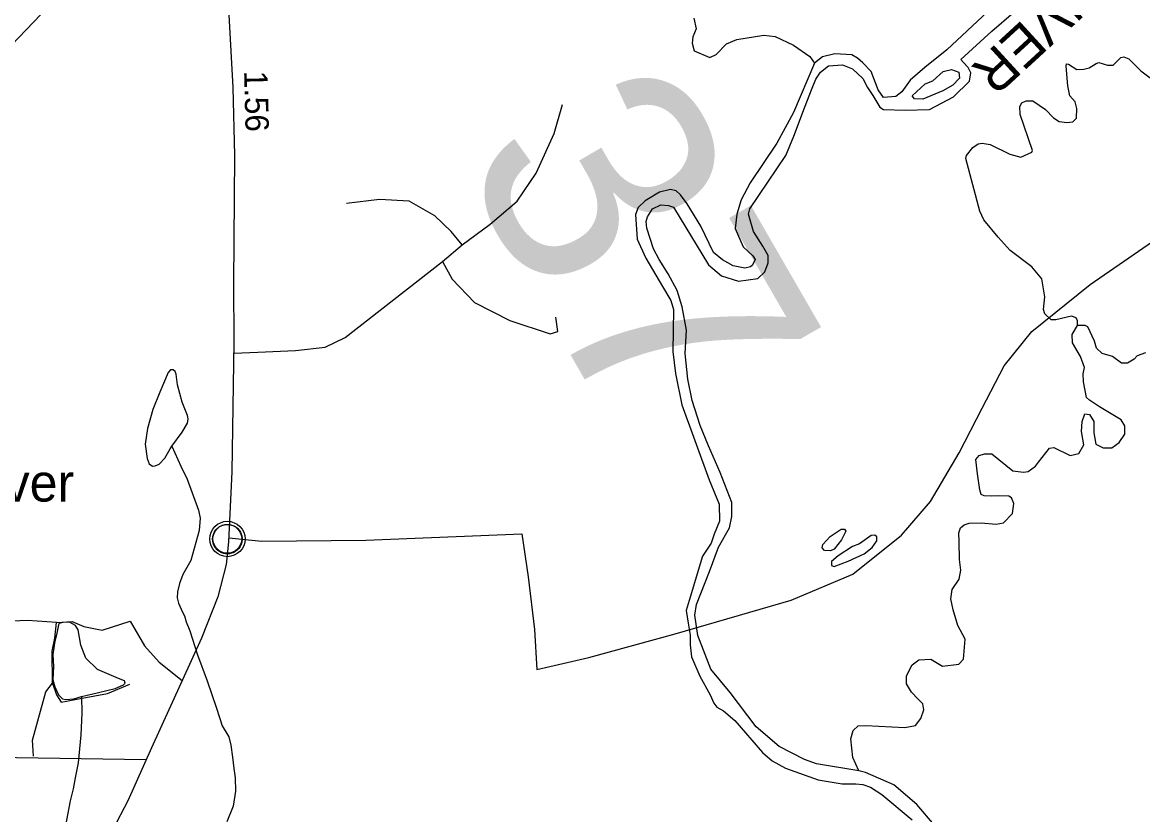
# Model space of a CAD drawing. Extents: x 2056842 to 2160602, y 826753 to 1016856.
# Drawn here: x 2108683 to 2114653, y 891536 to 895755 of the extents above; entities that cross this region are included whole.
import ezdxf

# ---------------------------------------------------------------- set-up
doc = ezdxf.new("R2010")
doc.units = 0
for name, color, linetype in [('Exist Civil Demographics Community CELL', 7, 'Continuous'), ('Exist Civil Demographics Community Label', 7, 'Continuous'), ('Exist Hydrographic Creek Single Shore', 7, 'Continuous'), ('Exist Hydrographic Misc Water Feature', 7, 'Continuous'), ('Exist Hydrographic River Shore', 7, 'Continuous'), ('Exist Hydrographic River Shore Label', 7, 'Continuous'), ('Exist Railroad Mainline', 7, 'Continuous'), ('Exist Road Non-System Type 51', 7, 'Continuous'), ('Exist Road Secondary Mileage Hundredths English Label', 7, 'Continuous'), ('Exist Road Secondary Structure Standard Bridge Number Label', 7, 'Continuous'), ('Exist Road Secondary Type 51 Attributed', 7, 'Continuous'), ('Exist Utilities Telephone Line', 7, 'Continuous')]:
    doc.layers.add(name, color=color, linetype=linetype)

msp = doc.modelspace()

# ---------------------------------------------------------------- linework, layer by layer
at = {"layer": 'Exist Civil Demographics Community CELL'}
msp.add_lwpolyline([(2109698.1, 893016.1), (2109699, 893021.7), (2109700.8, 893028.3), (2109703.7, 893035.5), (2109706.7, 893041.2), (2109710, 893047), (2109713.8, 893052.1), (2109717.7, 893056.5), (2109722.3, 893061.1), (2109727.8, 893065.7), (2109733.3, 893069.3), (2109738.1, 893072.2), (2109743.2, 893074.6), (2109748.7, 893076.9), (2109754.3, 893078.8), (2109758.6, 893079.9), (2109763.5, 893080.6), (2109767.6, 893081.4), (2109774, 893081.6), (2109778.4, 893081.5), (2109784.1, 893081.3), (2109789, 893080.5), (2109793.9, 893079.5), (2109798.9, 893078.1), (2109804.1, 893076.2), (2109810.7, 893073.3), (2109817, 893069.8), (2109822, 893066.2), (2109827.2, 893062.2), (2109830.5, 893059.1), (2109834.6, 893054.7), (2109838.5, 893050), (2109841.6, 893045.4), (2109844.7, 893040.4), (2109847.2, 893035.2), (2109849.2, 893030.2), (2109850.8, 893025.2), (2109852, 893020.6), (2109853.1, 893014.6), (2109853.8, 893009.9), (2109854, 893003.9), (2109853.8, 892998.1), (2109853.3, 892992.4), (2109852.3, 892986.9), (2109850.7, 892980.8), (2109848.8, 892974.9), (2109846.5, 892969.9), (2109843.3, 892963.9), (2109840.1, 892958.5), (2109836.6, 892953.8), (2109832.4, 892949.1), (2109827.1, 892944.1), (2109822.1, 892940), (2109817.1, 892936.6), (2109812.7, 892934.1), (2109805.9, 892930.8), (2109798.8, 892928.1), (2109792.8, 892926.7), (2109786.2, 892925.4), (2109781.8, 892924.9), (2109777.3, 892924.6), (2109771.7, 892924.6), (2109767.4, 892925), (2109761.8, 892925.8), (2109755.9, 892927.1), (2109751.3, 892928.4), (2109746.1, 892930.3), (2109741.5, 892932.2), (2109737.6, 892934.5), (2109730.8, 892938.6), (2109725.2, 892942.8), (2109720.3, 892947.3), (2109715.9, 892952.2), (2109712.7, 892956.1), (2109709.7, 892960.3), (2109705.6, 892967.4), (2109703.9, 892971), (2109702.2, 892975), (2109699.6, 892983.2), (2109698.1, 892990.2), (2109697.4, 892995.4), (2109697, 893001.7), (2109697, 893006.4), (2109697.5, 893012.9)], close=True, dxfattribs=at)
for centre, radius in [((2109775.7, 893003.7), 94.3), ((2109775.4, 893004), 76.7)]:
    msp.add_circle(centre, radius, dxfattribs=at)
at = {"layer": 'Exist Hydrographic Creek Single Shore'}
for points in [[(2112261, 895778.1), (2112273.3, 895720.2), (2112255.5, 895678.1), (2112251.6, 895644), (2112263.9, 895604.1), (2112346.1, 895568.5), (2112380.2, 895583.5), (2112435.3, 895641.7), (2112490.3, 895664.5), (2112634.7, 895686.3), (2112694.9, 895679.1), (2112792.6, 895633.3), (2112879.8, 895574.1), (2112903.7, 895537.7)], [(2114135.6, 895290.9), (2114178.2, 895246.2), (2114207.3, 895227.5), (2114248.9, 895221.2), (2114281.1, 895224.7), (2114299.8, 895244.1), (2114302.6, 895296.8), (2114292.5, 895332.8), (2114264.5, 895364.2), (2114254.1, 895417.2), (2114245.8, 895522.2), (2114247.8, 895533.6), (2114258.2, 895532.6), (2114301.8, 895503.5), (2114340.3, 895505.6), (2114368.3, 895512.9), (2114405.7, 895535.7), (2114420.3, 895542), (2114464.9, 895526.4), (2114495, 895527.4), (2114506.5, 895537.8), (2114536.6, 895567.9), (2114553.2, 895571.1), (2114579.2, 895560.7), (2114643.6, 895497.3), (2114741.9, 895422.9)], [(2114305.5, 894141.2), (2114305.7, 894165.1), (2114299.5, 894181), (2114273.4, 894191), (2114189.7, 894170.5), (2114165.7, 894170.6), (2114131.6, 894202.2), (2114125.2, 894226.3), (2114132.5, 894293.3), (2114115.9, 894390), (2114062.9, 894452.3), (2113946.6, 894540.7), (2113883.2, 894611.3), (2113807.4, 894703.8), (2113785.6, 894750.4), (2113710.8, 895030), (2113713.9, 895045.6), (2113747.2, 895088.2), (2113776.3, 895107.9), (2113798.1, 895112.1), (2113840.7, 895104.8), (2113945.6, 895053.9), (2114003.7, 895037.3), (2114062.9, 895064.3), (2114066.1, 895073.6), (2113999.6, 895264.9), (2113998.5, 895306.4), (2114010, 895326.2), (2114031.8, 895336.6), (2114068.1, 895337.6), (2114135.6, 895290.9)], [(2113792.3, 893089.1), (2113872.5, 893083.5), (2113912.3, 893089.5), (2113960.1, 893139.5), (2113966, 893191.8), (2113953.9, 893222.6), (2113940.4, 893230.9), (2113886.4, 893233), (2113847.7, 893231.3), (2113807.7, 893233.1), (2113792.9, 893240.3), (2113785.6, 893266.3), (2113773.1, 893351.5), (2113763.8, 893427.4), (2113782.5, 893448.1), (2113810.5, 893457.5), (2113849, 893456.5), (2113961.2, 893366), (2114017.2, 893358.8), (2114043.2, 893362.9), (2114082.7, 893392), (2114098.8, 893412.4), (2114156.4, 893487.6), (2114179.3, 893490.8), (2114266.6, 893449), (2114312.7, 893459.2), (2114340.3, 893505.5), (2114326.8, 893576.2), (2114329.9, 893630.2), (2114345.6, 893669.5), (2114369.9, 893667.4), (2114392.1, 893629.5), (2114392.1, 893569.4), (2114403.6, 893508.6), (2114442.1, 893489.9), (2114488.8, 893489.9), (2114528.3, 893518), (2114558.4, 893561.6), (2114557.4, 893606.3), (2114537.6, 893637.5), (2114423.4, 893707.1), (2114369.4, 893742.5), (2114353.8, 893758.1), (2114337.2, 893841.2), (2114336.1, 893882.8), (2114342.4, 893917.1), (2114321.6, 893975.3), (2114280, 894049.2), (2114278, 894092.8), (2114305.5, 894141.2)], [(2114668.5, 893994.9), (2114624.6, 893978.7), (2114608.4, 893960.6), (2114572.7, 893940.4), (2114540.8, 893940.3), (2114492.6, 893976.1), (2114436.6, 893991.9), (2114406.2, 894019.7), (2114396.2, 894057.6), (2114361.7, 894133.5), (2114345.8, 894141.4), (2114305.8, 894141.3)], [(2109479, 893498.4), (2109527.6, 893392.4), (2109561.3, 893322.5), (2109622.4, 893157.4), (2109629.9, 893113.8), (2109624.9, 893048.9), (2109581.3, 892889.1), (2109537.6, 892814.2), (2109519.9, 892766.6), (2109510, 892722.6), (2109508.9, 892689.9), (2109514.3, 892662.7), (2109536.3, 892614.7), (2109546.3, 892594.8), (2109556.6, 892562.8), (2109575, 892513.9), (2109616.2, 892386.6), (2109668.6, 892249), (2109718.5, 892101.8), (2109747.2, 892008.1), (2109783.4, 891949.5), (2109794.6, 891905.8), (2109803.3, 891840.9), (2109809.6, 891781), (2109817, 891731.1), (2109818.3, 891659.9), (2109805.8, 891581.3), (2109772.1, 891497.6)], [(2113140.2, 891768.5), (2113107.9, 891840), (2113097.5, 891940), (2113110.4, 891983.7), (2113136.4, 892008.7), (2113178, 892010.8), (2113385.1, 891999.3), (2113442.8, 892009.7), (2113470.9, 892048.2), (2113486.5, 892092.9), (2113482.3, 892126.1), (2113456.5, 892149.7), (2113420.5, 892187.6), (2113394.2, 892231.4), (2113394.1, 892275.4), (2113423.9, 892333.5), (2113460.5, 892359.8), (2113524.9, 892362.9), (2113587.2, 892326.5), (2113673.4, 892336.9), (2113698.4, 892363.9), (2113706.7, 892471), (2113667.2, 892543.7), (2113642.6, 892626.6), (2113630.3, 892684.2), (2113637.1, 892734.1), (2113675.5, 892790.3), (2113683.8, 892837), (2113676.5, 892894.2), (2113674.7, 892988.5), (2113672.7, 893036.4), (2113682.4, 893062.4), (2113702.5, 893078.8), (2113728.3, 893088.7), (2113792.3, 893089.1)], [(2108998.5, 892164.2), (2108999.7, 892076.8), (2108994.7, 891960.7), (2108981, 891812.2), (2108964.8, 891731), (2108953.6, 891673.6), (2108937.3, 891608.7), (2108918.6, 891505.4), (2108903.7, 891424.2), (2108877.5, 891310.7), (2108862.5, 891220.8), (2108842.5, 891113.5), (2108823.8, 890945.5), (2108818.8, 890865.6), (2108815.1, 890834.4), (2108821.3, 890806.9), (2108853.8, 890760.7), (2108885, 890703.3), (2108901.2, 890655.9), (2108906.5, 890597.1)]]:
    msp.add_lwpolyline(points, dxfattribs=at)
at = {"layer": 'Exist Hydrographic Misc Water Feature'}
for points in [[(2113588.5, 895390), (2113480.8, 895345.5), (2113436.8, 895347.3), (2113424.9, 895363.2), (2113494.4, 895427.6), (2113534.4, 895443.8), (2113589.9, 895493.9), (2113634, 895504.1), (2113674, 895490.3), (2113676.3, 895458.3), (2113642.2, 895420.2), (2113588.5, 895390)], [(2109479, 893498.4), (2109533.9, 893573.3), (2109563.8, 893620.8), (2109566.3, 893644.5), (2109562.6, 893662), (2109535.1, 893731.9), (2109510.2, 893825.5), (2109502.7, 893881.6), (2109497.7, 893895.4), (2109486.5, 893904.1), (2109472.7, 893905.3), (2109460.3, 893890.4), (2109415.4, 893785.5), (2109379.2, 893693.2), (2109349.2, 893592.1), (2109338, 893508.4), (2109348, 893432.3), (2109358, 893403.6), (2109376.7, 893392.4), (2109390.4, 893393.6), (2109411.6, 893402.3), (2109442.8, 893434.8), (2109471.5, 893483.5), (2109479, 893498.4)], [(2113009.8, 892949.6), (2112988.7, 892940.4), (2112957, 892941.7), (2112945.1, 892956.2), (2112949.1, 892974.7), (2112987.4, 893017), (2113045.5, 893055.3), (2113064, 893056.7), (2113071.9, 893044.8), (2113048.1, 892998.5), (2113009.8, 892949.6)], [(2113106.3, 892962.8), (2113029.6, 892913.9), (2112995.3, 892883.5), (2112994, 892862.4), (2113009.8, 892857.1), (2113083.8, 892884.8), (2113168.3, 892924.5), (2113211.9, 892958.9), (2113235.7, 892993.2), (2113235.7, 893014.4), (2113225.1, 893024.9), (2113206.7, 893022.3), (2113143.2, 892978.7), (2113106.3, 892962.8)], [(2108998.5, 892164.2), (2109089.5, 892185.4), (2109178.1, 892207.8), (2109221.8, 892226.6), (2109230.5, 892235.3), (2109226.8, 892247.8), (2109195.6, 892261.5), (2109083.3, 892307.7), (2109020.9, 892368.9), (2108994.7, 892437.5), (2108979.8, 892519.9), (2108966, 892542.3), (2108933.6, 892559.8), (2108901.2, 892558.6), (2108878.7, 892553.6), (2108875, 892546.1), (2108865, 892492.4), (2108856.3, 892458.7), (2108846.3, 892388.8), (2108848.8, 892323.9), (2108846.3, 892254), (2108856.3, 892216.6), (2108876.2, 892174.1), (2108897.4, 892151.7), (2108912.4, 892149.2), (2108957.3, 892152.9), (2108998.5, 892164.2)]]:
    msp.add_lwpolyline(points, dxfattribs=at)
at = {"layer": 'Exist Hydrographic River Shore'}
for points in [[(2113934.2, 895913.4), (2113609, 895608.6), (2113492.7, 895515.1), (2113413.7, 895446.5), (2113370.1, 895385.2), (2113336.9, 895361.2), (2113272.5, 895354.8), (2113243.4, 895395.3), (2113206.1, 895494.2), (2113162, 895540.1), (2113133.3, 895564.7), (2113103.2, 895581.4), (2113011.8, 895587.6), (2112946.3, 895572), (2112903.7, 895537.7)], [(2112937, 895490.3), (2112979.6, 895523.2), (2113053.3, 895528.4), (2113106.3, 895507.6), (2113162.4, 895455.6), (2113187.3, 895409.1), (2113214.3, 895366.4), (2113251.7, 895304.1), (2113271.4, 895290.6), (2113386.7, 895287.5), (2113516.6, 895290.6), (2113644.3, 895359.2), (2113730.1, 895442.5), (2113737.9, 895486.3), (2113723.7, 895514.5), (2113697.7, 895542.3), (2113683.6, 895558.3), (2113848.8, 895708.8), (2113964.4, 895807.5)], [(2112903.7, 895537.7), (2112791.5, 895275.2), (2112703.7, 895112.1), (2112562, 894900), (2112513.2, 894809.4), (2112489.6, 894733.2), (2112482, 894657.8), (2112524.6, 894560.1), (2112576.5, 894512.3), (2112588, 894492.6), (2112574.7, 894461.7), (2112562.8, 894453.6), (2112532.9, 894445.5), (2112470.8, 894459.1), (2112414.6, 894490.9), (2112366.6, 894528.7), (2112297.7, 894670.4), (2112225.3, 894788), (2112190.1, 894836.6), (2112167.3, 894857.4), (2112136.1, 894865.7), (2112077.9, 894850.1), (2112001.4, 894805.1), (2111964.7, 894769), (2111951.2, 894732.7), (2111959.5, 894600.7), (2112005.2, 894498.8), (2112094.6, 894349.2), (2112138.2, 894274.3), (2112153.8, 894225.5), (2112148.6, 894003.1), (2112163.1, 893885.6), (2112197.4, 893718.9), (2112342.8, 893318.6), (2112395.8, 893189.7), (2112397.9, 893098.2), (2112369.8, 893028.6), (2112353.2, 892981.8), (2112307.5, 892912.6)], [(2112214.7, 893991.9), (2112222.3, 894115.3), (2112198.4, 894240), (2112172.5, 894327.3), (2112124.8, 894415.7), (2112075.9, 894492.6), (2112046.2, 894549.2), (2112011.7, 894658.8), (2112007.5, 894695), (2112013.6, 894718.8), (2112040.5, 894762.8), (2112086.3, 894782.6), (2112126.8, 894780.5), (2112152.7, 894770.1), (2112338.7, 894464.4), (2112408.7, 894404.9), (2112499, 894377.1), (2112602.5, 894390.7), (2112638.9, 894427.1), (2112657.5, 894474.9), (2112657.5, 894514.4), (2112628.2, 894563.7), (2112579.9, 894641.5), (2112553.3, 894733.3), (2112559.1, 894761.4), (2112752.1, 895045.5), (2112793.6, 895149.4), (2112850.7, 895300.1), (2112891.3, 895404.1), (2112911, 895451.9), (2112937, 895490.3)], [(2113140.2, 891768.5), (2112915.2, 891806), (2112850.8, 891829.9), (2112715.7, 891898.3), (2112593.2, 892003.9), (2112454, 892186.1), (2112351.8, 892310.7), (2112282.6, 892490), (2112266, 892597.1), (2112275.3, 892654.2), (2112344.9, 892829.9), (2112393.2, 892960.9), (2112451.9, 893063.9), (2112463.3, 893124.2), (2112464.3, 893198), (2112402, 893357), (2112339.7, 893499.4), (2112295, 893607.5), (2112252.4, 893741.8), (2112229.6, 893854), (2112214.7, 893991.9)], [(2112307.5, 892912.6), (2112235.8, 892676.1), (2112221.3, 892622), (2112231.7, 892555.5), (2112241, 892491.1), (2112242.1, 892440.1), (2112249.3, 892375.7), (2112294, 892273.9), (2112349, 892173.7), (2112367.7, 892130), (2112383.3, 892108.2), (2112419.7, 892088.4), (2112479.9, 892037.5), (2112626.4, 891867.3), (2112678.3, 891821.3), (2112749, 891783.1), (2112924.5, 891721.8), (2113051.2, 891699), (2113123.9, 891700), (2113161.3, 891696.9), (2113202.9, 891682.3), (2113263.1, 891642.9), (2113424.1, 891507.7)], [(2113669.3, 891310.3), (2113599.9, 891404.3), (2113543.4, 891480.3), (2113449.1, 891588.8), (2113326.5, 891693.8), (2113176.9, 891759.3), (2113140.2, 891768.5)]]:
    msp.add_lwpolyline(points, dxfattribs=at)
at = {"layer": 'Exist Railroad Mainline'}
msp.add_lwpolyline([(2105695.2, 890108), (2107316.2, 891640.8), (2107384, 891691), (2107425.9, 891723.2), (2107465.8, 891747.4), (2107515.8, 891775.5), (2107561.7, 891797.6), (2107605.7, 891817.9), (2107637.5, 891829.8), (2107673.5, 891836.1), (2107717.6, 891842.2), (2107767.4, 891852.3), (2107843.4, 891852.6), (2109343.6, 891828.8)], dxfattribs=at)
at = {"layer": 'Exist Road Non-System Type 51'}
msp.add_line((2110921.8, 894482.1), (2111027.6, 894570.1), dxfattribs=at)
for points in [[(2111425.3, 892308.8), (2111700.9, 892372.9), (2112162.6, 892498.1), (2112779.3, 892677), (2113108.5, 892815.6), (2113367.7, 893024.3), (2113522.6, 893203.2), (2113674.5, 893462.6), (2113798.2, 893699.6), (2113914.4, 893926.1), (2114063.3, 894108), (2114373.2, 894358.4), (2115015.2, 894801.1), (2115205.8, 895003.8), (2115417.3, 895293), (2115566.3, 895629.9), (2116065.3, 897038.5), (2116254.5, 897624.2), (2116302.2, 897853.8), (2116376.6, 898578.2), (2116501, 899537.8), (2116540.5, 899961.5), (2116594.1, 900298.3), (2116686.5, 900548.8)], [(2111027.6, 894570.1), (2111176.5, 894680.4), (2111319.5, 894802.6), (2111420.8, 894951.6), (2111516.2, 895163.3), (2111560.8, 895318.3)], [(2111027.6, 894570.1), (2110968, 894641.6), (2110881.6, 894725.1), (2110744.6, 894802.6), (2110586.7, 894811.5), (2110410.9, 894790.7)], [(2109809.5, 893993.8), (2109938.7, 893999.2), (2110138.3, 894008.1), (2110296.2, 894026), (2110403.5, 894076.7), (2110921.8, 894482.1)], [(2110921.8, 894482.1), (2110974, 894388.2), (2111093.1, 894263), (2111280.8, 894167.6), (2111495.3, 894096), (2111537, 894108), (2111525.1, 894185.5)], [(2109782.8, 893009.2), (2109959.6, 892991.5), (2110513.7, 892997.5), (2111344.9, 893030.3), (2111379.1, 892802.2), (2111411.9, 892522), (2111425.3, 892308.8)], [(2108865.5, 892558.5), (2108711.3, 892569.7), (2108586.2, 892563.7), (2108540, 892583.1), (2108467, 892644.2), (2108289.7, 892660.6), (2108239.8, 892671.8), (2108137.1, 892665.8), (2108058.1, 892668.8), (2108026.8, 892700.1), (2108025.4, 892734.4), (2108056.6, 892837.3), (2108023.9, 892882), (2107922.6, 892885)], [(2108844.6, 892236.6), (2108841.6, 892406.5), (2108856.5, 892475), (2108865.5, 892558.5)], [(2108865.5, 892558.5), (2108948.9, 892564.5), (2109011.4, 892537.7), (2109108.3, 892518.3), (2109257.2, 892566), (2109334.7, 892434.8), (2109412.1, 892348.3), (2109534.7, 892249.3)], [(2108741.8, 891847.5), (2108737.4, 891932.5), (2108808.9, 892188.9), (2108844.6, 892236.6)], [(2108844.6, 892236.6), (2108865.5, 892174), (2108889.3, 892135.2), (2109002.5, 892156.1), (2109136.6, 892179.9), (2109255.7, 892230.6)]]:
    msp.add_lwpolyline(points, dxfattribs=at)
at = {"layer": 'Exist Road Secondary Type 51 Attributed'}
msp.add_lwpolyline([(2109762.1, 896184.9), (2109804.3, 895409.1), (2109813.3, 895046), (2109808.8, 894365.6), (2109810.6, 894054.6), (2109798.9, 893361.6), (2109781.8, 892988.5), (2109769.2, 892868.1), (2109724.3, 892695.5), (2109638.1, 892476.2), (2109371.3, 891891), (2109245.6, 891608.8), (2109165.6, 891456.9)], dxfattribs=at)
at = {"layer": 'Exist Utilities Telephone Line'}
msp.add_lwpolyline([(2070574.6, 855889.8), (2073540.2, 858741.1), (2079471.4, 864196.3), (2082575.1, 867047.6), (2086740, 870917.2), (2087764.9, 872677.4), (2089015.1, 875921.4), (2089705.6, 877143.4), (2092053.4, 881391.2), (2094430.2, 885697.2), (2096843.4, 888330.3), (2097766.5, 889363.1), (2100637.6, 891101.5), (2103123.5, 892599.9), (2104820.7, 893625.5), (2107244.8, 895109.3), (2108287.8, 895378.4), (2108625.8, 895633), (2109723.4, 896782.2), (2110232.2, 897204.1), (2110707.5, 898076.3)], dxfattribs=at)

# ---------------------------------------------------------------- texts
at = {"layer": 'Exist Civil Demographics Community Label'}
msp.add_text('Tar River', height=200, dxfattribs=at).set_placement((2107860.1, 893203.1))
at = {"layer": 'Exist Hydrographic River Shore Label'}
msp.add_text('RIVER', height=210, rotation=222.52238, dxfattribs=at).set_placement((2114360.5, 896091.7))
at = {"layer": 'Exist Road Secondary Mileage Hundredths English Label'}
msp.add_text('1.56', height=125, rotation=271.41691, dxfattribs=at).set_placement((2109864.6, 895496.3))
at = {"layer": 'Exist Road Secondary Structure Standard Bridge Number Label'}
msp.add_text('37', height=1230.31, rotation=300, dxfattribs=at).set_placement((2111000.2, 895030.2))

doc.saveas('drawing.dxf')
